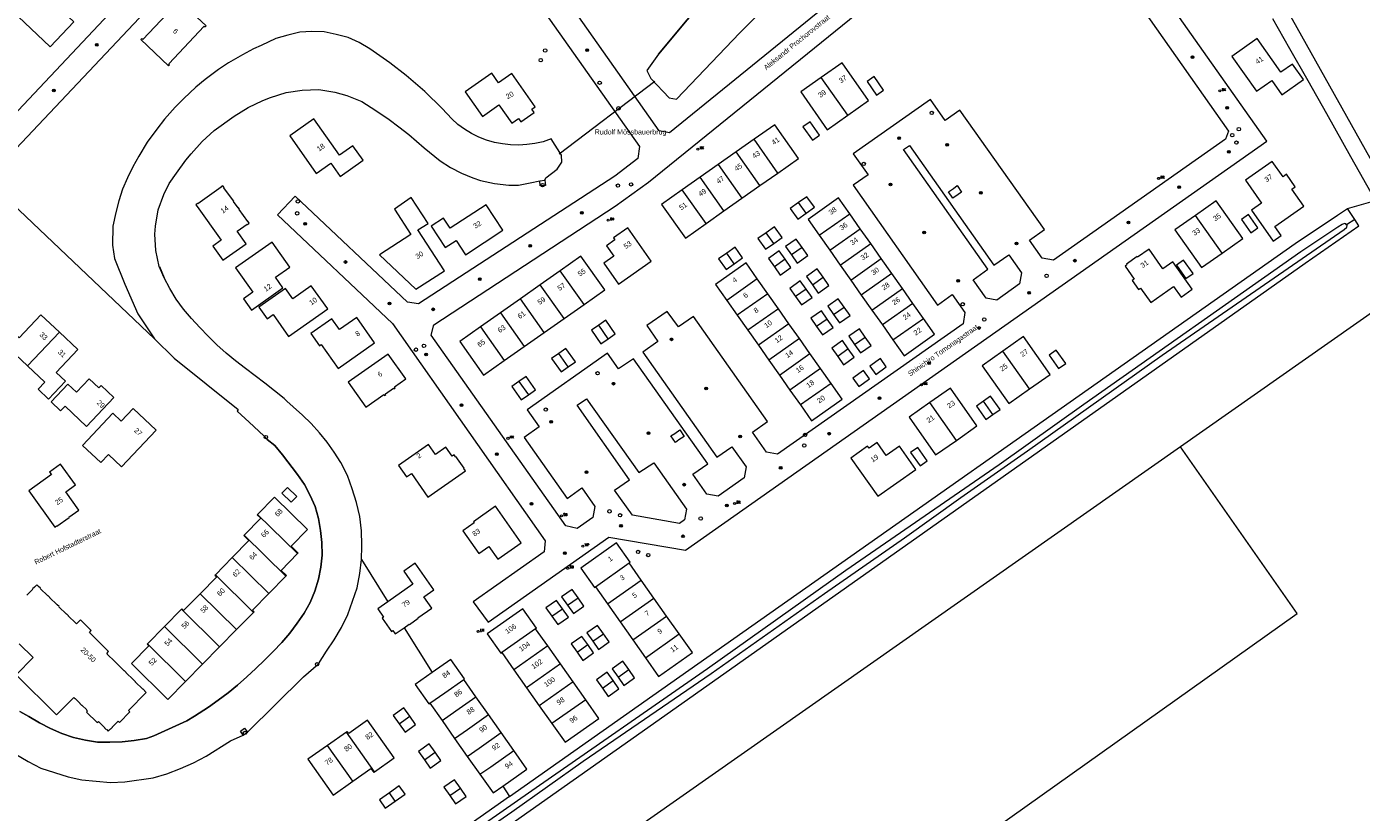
# Model space of a CAD drawing. Header units: metres. Extents: x 138165 to 154469, y 480134 to 494189.
# Tile 446 of 656: x 148399 to 148727, y 485630 to 485824. Entities that reach past the tile are written whole.
import ezdxf

# ---------------------------------------------------------------- set-up
doc = ezdxf.new("R2010")
doc.units = ezdxf.units.M
doc.header["$LTSCALE"] = 0.001
doc.header["$MEASUREMENT"] = 0
for name, color, linetype, lineweight in [('Level 5', 7, 'Continuous', 0), ('TOP-L-duiker', 7, 'Continuous', 0), ('TOP-L-topo objecten punt', 7, 'Continuous', 0), ('TOP-L-topo objecten vlak', 7, 'Continuous', 0), ('TOP-L-water beschoeiing', 7, 'Continuous', 0), ('TOP-T-topo huisnummering naamgeving', 7, 'Continuous', 0)]:
    doc.layers.add(name, color=color, linetype=linetype, lineweight=lineweight)
doc.styles.add('Style-Arial', font='arial.ttf')
doc.styles.add('Style-INTL_ISO', font='INTL_ISO.shx')
doc.styles.add('Style-STANDARD', font='STANDARD.shx')

# ---------------------------------------------------------------- blocks, each defined once
blk = doc.blocks.new('*U13')
at = {"layer": 'Level 5', "color": 7, "linetype": 'Continuous', "lineweight": 0}
blk.add_circle((0, 0), 0.0415, dxfattribs=at)
blk = doc.blocks.new('150')
at = {"layer": 'Level 5', "color": 7, "linetype": 'Continuous', "lineweight": 0}
blk.add_blockref('*U13', (0, 0), dxfattribs=at)
blk = doc.blocks.new('39')
at = {"layer": 'TOP-L-topo objecten punt', "color": 7, "linetype": 'Continuous', "lineweight": 0}
for p, q in [((0.0175, 0.0175), (-0.0175, 0.0175)), ((-0.0175, 0.0175), (-0.0175, -0.0175)), ((0.0175, 0.0175), (0.0175, -0.0175)), ((0.0175, -0.0175), (-0.0175, -0.0175))]:
    blk.add_line(p, q, dxfattribs=at)
blk.add_circle((0, 0), 0.0332, dxfattribs=at)
blk = doc.blocks.new('72')
at = {"layer": 'TOP-L-topo objecten punt', "color": 7, "linetype": 'Continuous', "lineweight": 0}
blk.add_circle((0, 0), 0.025, dxfattribs=at)
at = {"layer": 'TOP-L-topo objecten punt', "color": 7, "linetype": 'Continuous', "lineweight": 0, "style": 'Style-STANDARD'}
blk.add_text('BK', height=0.06, dxfattribs=at).set_placement((0.0483, 0))
blk = doc.blocks.new('73')
at = {"layer": 'TOP-L-topo objecten punt', "color": 7, "linetype": 'Continuous', "lineweight": 0}
blk.add_circle((0, 0), 0.025, dxfattribs=at)
at = {"layer": 'TOP-L-topo objecten punt', "color": 7, "linetype": 'Continuous', "lineweight": 0, "style": 'Style-STANDARD'}
blk.add_text('WP', height=0.06, dxfattribs=at).set_placement((0.0483, 0))
blk = doc.blocks.new('16')
at = {"layer": 'TOP-L-topo objecten punt', "color": 7, "linetype": 'Continuous', "lineweight": 0}
blk.add_circle((0, 0), 0.025, dxfattribs=at)
at = {"layer": 'TOP-L-topo objecten punt', "color": 7, "linetype": 'Continuous', "lineweight": 0, "style": 'Style-STANDARD'}
blk.add_text('LM', height=0.06, dxfattribs=at).set_placement((0.0483, 0))
blk = doc.blocks.new('119')
at = {"layer": 'TOP-L-topo objecten punt', "color": 7, "linetype": 'Continuous', "lineweight": 0}
blk.add_circle((0, 0), 0.025, dxfattribs=at)
at = {"layer": 'TOP-L-topo objecten punt', "color": 7, "linetype": 'Continuous', "lineweight": 0, "style": 'Style-STANDARD'}
blk.add_text('KK', height=0.06, dxfattribs=at).set_placement((0.0483, 0))
blk = doc.blocks.new('175')
at = {"layer": 'TOP-L-topo objecten punt', "color": 7, "linetype": 'Continuous', "lineweight": 0}
blk.add_circle((0, 0), 0.025, dxfattribs=at)
at = {"layer": 'TOP-L-topo objecten punt', "color": 7, "linetype": 'Continuous', "lineweight": 0, "style": 'Style-STANDARD'}
blk.add_text('SB', height=0.06, dxfattribs=at).set_placement((0.0483, 0))

msp = doc.modelspace()

# ---------------------------------------------------------------- linework, layer by layer
at = {"layer": 'TOP-L-duiker', "flags": 128}
msp.add_lwpolyline([(148529.72, 485792.29), (148553.27, 485810.19)], dxfattribs=at)
at = {"layer": 'TOP-L-topo objecten vlak', "flags": 128}
for points in [[(148578.9, 486059.68), (148733.77, 485783.06)], [(148393.4, 485790.62), (148474.75, 485876.9)], [(148527.9, 485835.52), (148528.38, 485838.3), (148584.27, 485877.7), (148586.88, 485877.14), (148607, 485841.15), (148606.38, 485837.72), (148556.88, 485797.47), (148554.34, 485797.92), (148527.9, 485835.52)], [(148450.62, 485860.35), (148388.71, 485794.58)], [(148522.75, 485831.96), (148549.52, 485794.08), (148549.11, 485791.17), (148543.46, 485786.82), (148495.15, 485755.37), (148492.42, 485755.75), (148464.77, 485781.83), (148460.44, 485777.23), (148488.71, 485750.51), (148526.32, 485697.07), (148526.08, 485694.39), (148508.61, 485682.08), (148512.24, 485677.06), (148541.95, 485697.97), (148560.81, 485694.78), (148703.8, 485795.38), (148659.49, 485858.29)], [(148654.27, 485854.96), (148694.38, 485797.83), (148693.65, 485795.91), (148651.32, 485766.08), (148648.54, 485766.63), (148645.41, 485771.03), (148649.09, 485773.65), (148628.33, 485803.06), (148624.73, 485800.47), (148621.06, 485805.64), (148602.09, 485792.31), (148605.72, 485787.15), (148602.06, 485784.54), (148622.79, 485755.08), (148626.4, 485757.66), (148629.57, 485753.23), (148629.11, 485750.47), (148583.48, 485718.38), (148580.74, 485718.89), (148577.27, 485723.81), (148580.96, 485726.41), (148562.75, 485752.24)], [(148551.32, 485812.81), (148552.25, 485810.84), (148556.78, 485806.08), (148558.64, 485805.73), (148574.2, 485822.03), (148582.19, 485829.98), (148594.86, 485839.55), (148596.6, 485841.4), (148594.52, 485847.03), (148593.81, 485848.39), (148590.99, 485851.56), (148585.33, 485847.72), (148575.91, 485840.23), (148573.44, 485838), (148570.49, 485835.28), (148569.05, 485833.82), (148566.25, 485830.94), (148563.52, 485827.97), (148561.21, 485825.28), (148554.15, 485816.79), (148551.32, 485812.81)], [(148402.39, 485837.02), (148399.71, 485834.18), (148400.58, 485833.36), (148395.1, 485827.54), (148404.55, 485818.62), (148410.32, 485824.73), (148407.62, 485827.27), (148410.03, 485829.82), (148402.39, 485837.02)], [(148427.1, 485820.66), (148426.84, 485820.39), (148433.67, 485813.94), (148433.92, 485814.21), (148433.69, 485814.43), (148442.45, 485823.71), (148442.68, 485823.49), (148442.93, 485823.76), (148436.1, 485830.2), (148435.85, 485829.93), (148436.08, 485829.71), (148427.33, 485820.44), (148427.1, 485820.66)], [(148562.75, 485752.24), (148559.08, 485749.68), (148556.34, 485753.52), (148551.29, 485750), (148554.02, 485746.11), (148550.32, 485743.49), (148568.56, 485717.63), (148572.24, 485720.22), (148575.72, 485715.27), (148575.26, 485712.53), (148568.86, 485708.02), (148566.06, 485708.5), (148562.61, 485713.45), (148566.27, 485716.03), (148548.06, 485741.86), (148544.36, 485739.34), (148541.64, 485743.2), (148521.86, 485729.27), (148524.79, 485725.11), (148521.15, 485722.47), (148531.71, 485707.51), (148535.35, 485710.12), (148538.55, 485705.52), (148538.06, 485702.83), (148534.15, 485700.07), (148531.38, 485700.72), (148498.28, 485747.64), (148498.91, 485750.23), (148543.54, 485779.38), (148551.72, 485785.29), (148610.18, 485832.72)], [(148345.2, 485827.58), (148430.23, 485746.73)], [(148730.56, 485780.82), (148724.51, 485791.52), (148718.54, 485802.08), (148713.95, 485810.21), (148709.48, 485818.14), (148705.33, 485825.49)], [(148526.2, 485785.76), (148526.47, 485786.38), (148529.23, 485788.51), (148530.39, 485790.2), (148530.31, 485791.97), (148527.8, 485796.01), (148525.79, 485795.24), (148523.79, 485794.86), (148521.78, 485794.57), (148519.8, 485794.42), (148517.79, 485794.46), (148515.78, 485794.7), (148513.82, 485795.08), (148511.88, 485795.63), (148509.98, 485796.4), (148508.16, 485797.29), (148506.45, 485798.34), (148504.84, 485799.51), (148503.33, 485800.89), (148500.94, 485803.43), (148496.66, 485807.65), (148492.1, 485811.57), (148488.11, 485814.67), (148485.64, 485816.41), (148483.2, 485818.13), (148480.58, 485819.66), (148477.82, 485820.88), (148474.9, 485821.68), (148471.91, 485822.3), (148468.91, 485822.35), (148465.92, 485822.2), (148462.96, 485821.47), (148460.06, 485820.62), (148456.41, 485818.93), (148454.57, 485818.13), (148451.88, 485816.64), (148448.4, 485814.67), (148445.9, 485813.06), (148442.69, 485810.6), (148440.34, 485808.7), (148437.39, 485805.93), (148435.3, 485803.77), (148432.62, 485800.78), (148430.77, 485798.36), (148428.36, 485795.19), (148426.35, 485791.7), (148424.85, 485789.1), (148423.52, 485786.39), (148422.33, 485783.61), (148421.45, 485780.73), (148420.67, 485777.81), (148419.92, 485774.47), (148419.89, 485769.83), (148420.39, 485766.53), (148422.87, 485760.2), (148426.13, 485752.89), (148430.23, 485746.73)], [(148695.24, 485816.25), (148701.28, 485807.66), (148705.04, 485810.31), (148707.52, 485806.8), (148712.83, 485810.54), (148710.13, 485814.38), (148707.27, 485812.37), (148701.45, 485820.62), (148695.24, 485816.25)], [(148600.77, 485801.8), (148605.85, 485805.38), (148599.32, 485814.66), (148594.23, 485811.08)], [(148513.14, 485812.12), (148506.6, 485807.51), (148510.84, 485801.48), (148514.93, 485804.36), (148518.11, 485799.84), (148519.75, 485800.99), (148520.32, 485800.18), (148523.59, 485802.48), (148523.02, 485803.3), (148523.83, 485803.87), (148518.08, 485812.05), (148514.8, 485809.74), (148513.14, 485812.12)], [(148594.23, 485811.08), (148589.15, 485807.5), (148595.68, 485798.22), (148600.77, 485801.8)], [(148600.77, 485801.8), (148594.23, 485811.08)], [(148609.56, 485807.97), (148607.24, 485811.27), (148605.48, 485810.04), (148607.81, 485806.73), (148609.56, 485807.97)], [(148481.12, 485692.46), (148481.2, 485695.71), (148481.23, 485696.03), (148481.09, 485699.52), (148480.67, 485703.03), (148479.92, 485706.5), (148478.81, 485709.82), (148477.64, 485713.14), (148476.02, 485716.3), (148474.42, 485718.86), (148472.69, 485721.33), (148470.78, 485723.67), (148468.75, 485725.92), (148466.57, 485728.01), (148464.32, 485730.03), (148462.76, 485731.4), (148462.06, 485732.06), (148459.74, 485733.98), (148457.35, 485735.82), (148454.93, 485737.65), (148452.55, 485739.48), (148450.13, 485741.34), (148447.79, 485743.2), (148445.54, 485745.26), (148443.4, 485747.38), (148441.34, 485749.56), (148439.29, 485751.78), (148437.32, 485754.07), (148435.53, 485756.48), (148433.93, 485759.14), (148432.54, 485761.78), (148431.38, 485764.57), (148430.51, 485768.47), (148430.26, 485772.5), (148430.48, 485774.52), (148431.11, 485778.47), (148432.46, 485782.29), (148433.82, 485785.01), (148435.57, 485787.51), (148437.9, 485790.75), (148439.18, 485792.3), (148441.89, 485795.3), (148444.85, 485798.03), (148449.77, 485801.56), (148453.2, 485803.65), (148456.84, 485805.38), (148458.75, 485806.15), (148462.55, 485807.37), (148466.55, 485807.97), (148470.6, 485808.07), (148474.58, 485807.46), (148477.48, 485806.67), (148481.2, 485805.13), (148484.63, 485802.97), (148487.92, 485800.7), (148490.26, 485798.92), (148492.73, 485797.03), (148496.57, 485793.77), (148500.45, 485790.52), (148503.01, 485788.92), (148505.7, 485787.51), (148508.52, 485786.36), (148510.4, 485785.7), (148513.86, 485784.98), (148517.33, 485784.54), (148519.72, 485784.55), (148522.58, 485785.12), (148524.95, 485785.61)], [(148463.46, 485796.72), (148469.99, 485787.44), (148473.59, 485789.98), (148475.89, 485786.71), (148481.53, 485790.68), (148479.02, 485794.26), (148475.74, 485791.95), (148469.42, 485800.92), (148463.46, 485796.72)], [(148583.52, 485787.56), (148588.61, 485791.14), (148582.77, 485799.44), (148577.68, 485795.86)], [(148593.79, 485796.86), (148591.47, 485800.16), (148589.71, 485798.93), (148592.04, 485795.63), (148593.79, 485796.86)], [(148577.68, 485795.86), (148573.26, 485792.75)], [(148583.52, 485787.56), (148577.68, 485795.86)], [(148615.89, 485794.36), (148636.7, 485764.9), (148640.34, 485767.45), (148643.51, 485762.97), (148642.98, 485760.27), (148637.4, 485756.31), (148634.78, 485756.75), (148631.55, 485761.29), (148635.2, 485763.86), (148614.45, 485793.34), (148615.89, 485794.36)], [(148573.26, 485792.75), (148568.85, 485789.64)], [(148579.11, 485784.45), (148573.26, 485792.75)], [(148568.85, 485789.64), (148564.43, 485786.53)], [(148568.85, 485789.64), (148574.69, 485781.34)], [(148579.11, 485784.45), (148583.52, 485787.56)], [(148698.54, 485785.77), (148702.51, 485780.13), (148700.06, 485778.4), (148705.41, 485770.79), (148707.38, 485772.18), (148705.82, 485774.38), (148712.93, 485779.39), (148709.98, 485783.59), (148710.82, 485784.18), (148708.66, 485787.26), (148707.82, 485786.66), (148705.16, 485790.43), (148698.54, 485785.77)], [(148453.49, 485775.25), (148453.18, 485775.69), (148453.12, 485775.65), (148451.05, 485778.59), (148451.11, 485778.63), (148450.8, 485779.07), (148450.74, 485779.03), (148449.66, 485780.57), (148449.72, 485780.61), (148449.4, 485781.05), (148449.35, 485781.01), (148447.27, 485783.95), (148447.33, 485783.99), (148447.02, 485784.44), (148446.58, 485784.12), (148446.62, 485784.07), (148440.85, 485780), (148440.81, 485780.06), (148440.37, 485779.75), (148440.68, 485779.31), (148440.73, 485779.35), (148446.58, 485771.04), (148444.54, 485769.6), (148447, 485766.11), (148452.72, 485770.14), (148450.53, 485773.25), (148453.01, 485774.99), (148453.05, 485774.93), (148453.49, 485775.25)], [(148526.2, 485785.76), (148526.35, 485784.51), (148525.08, 485784.38), (148524.95, 485785.61)], [(148524.95, 485785.61), (148526.2, 485785.76)], [(148564.43, 485786.53), (148560.02, 485783.42)], [(148570.28, 485778.23), (148564.43, 485786.53)], [(148574.69, 485781.34), (148579.11, 485784.45)], [(148626.61, 485781.33), (148625.48, 485782.94), (148626.78, 485783.78), (148627.64, 485784.45), (148628.75, 485782.82), (148627.85, 485782.27), (148626.61, 485781.33)], [(148489.27, 485778.64), (148493.29, 485772.45), (148485.53, 485767.4), (148494.5, 485758.94), (148501.5, 485763.5), (148494.97, 485773.54), (148497.49, 485775.17), (148493.36, 485781.52), (148489.27, 485778.64)], [(148560.02, 485783.42), (148554.93, 485779.84), (148560.78, 485771.54), (148565.86, 485775.12)], [(148565.86, 485775.12), (148560.02, 485783.42)], [(148570.28, 485778.23), (148574.69, 485781.34)], [(148590.48, 485777.68), (148592.52, 485779.12), (148590.68, 485781.73), (148588.64, 485780.29)], [(148601.22, 485777.53), (148598.48, 485781.43), (148590.96, 485776.14), (148593.71, 485772.24)], [(148501.29, 485776.48), (148498.27, 485774.52), (148501.71, 485769.23), (148504.39, 485770.98), (148506.68, 485767.46), (148515.9, 485773.46), (148511.81, 485779.74), (148502.92, 485773.96), (148501.29, 485776.48)], [(148517.5, 485634.11), (148552.8, 485658.98), (148710.75, 485770.24), (148721.23, 485777.22), (148723.67, 485778.85)], [(148565.86, 485775.12), (148570.28, 485778.23)], [(148588.64, 485780.29), (148586.6, 485778.85), (148588.44, 485776.24), (148590.48, 485777.68)], [(148590.48, 485777.68), (148588.64, 485780.29)], [(148692.81, 485767.85), (148697.89, 485771.43), (148691.36, 485780.71), (148686.27, 485777.13)], [(148723.67, 485778.85), (148730.56, 485780.82)], [(148725.44, 485776.16), (148723.67, 485778.85)], [(148279.53, 485459.79), (148280.53, 485460.26), (148297.64, 485471.98), (148554.3, 485653.13), (148713.28, 485765.34), (148726.48, 485774.57), (148725.44, 485776.16)], [(148723.42, 485774.84), (148723.27, 485775.04), (148722.91, 485775.12), (148722.33, 485774.93), (148721.31, 485774.23), (148712.15, 485768.16), (148658.81, 485730.58), (148637.99, 485715.77), (148600.28, 485689.75), (148566.21, 485665.59), (148523.05, 485635.56), (148485.32, 485609.19), (148439.87, 485576.92), (148382.98, 485536.68)], [(148383.15, 485534.53), (148399.18, 485546.34), (148414.07, 485557.15), (148421.6, 485562.42), (148461.35, 485590.52), (148482.08, 485605.4), (148497.31, 485615.7), (148508.24, 485623.57), (148518.08, 485630.41), (148535.63, 485642.83), (148567.11, 485664.39), (148595.01, 485684.12), (148614.67, 485697.83), (148628.54, 485707.71), (148644.98, 485719.21), (148678.11, 485742.74), (148722.82, 485773.69), (148723.51, 485774.27), (148723.57, 485774.63), (148723.42, 485774.84)], [(148582.52, 485770.23), (148584.56, 485771.67), (148582.72, 485774.29), (148580.67, 485772.85)], [(148593.71, 485772.24), (148601.22, 485777.53)], [(148603.81, 485773.86), (148601.22, 485777.53)], [(148686.27, 485777.13), (148681.18, 485773.55), (148687.72, 485764.27), (148692.81, 485767.85)], [(148692.81, 485767.85), (148686.27, 485777.13)], [(148699.31, 485777.35), (148697.56, 485776.11), (148699.89, 485772.81), (148701.64, 485774.05), (148699.31, 485777.35)], [(148725.44, 485776.16), (148723.42, 485774.84)], [(148540.71, 485765.41), (148544.37, 485760.22), (148552.38, 485765.87), (148546.63, 485774.04), (148543.11, 485771.57), (148543.46, 485771.08), (148541.41, 485769.64), (148543.17, 485767.14), (148540.71, 485765.41)], [(148580.67, 485772.85), (148578.63, 485771.41), (148580.47, 485768.79), (148582.52, 485770.23)], [(148582.52, 485770.23), (148580.67, 485772.85)], [(148589.49, 485769.27), (148588.05, 485771.32), (148585.43, 485769.47), (148586.87, 485767.43)], [(148593.71, 485772.24), (148596.3, 485768.57)], [(148596.3, 485768.57), (148603.81, 485773.86)], [(148606.4, 485770.18), (148603.81, 485773.86)], [(148459.13, 485770.56), (148450.14, 485764.22), (148454.37, 485758.21), (148452.08, 485756.6), (148454.04, 485753.82), (148461.79, 485759.28), (148459.92, 485761.94), (148463.45, 485764.42), (148459.13, 485770.56)], [(148570.98, 485767.86), (148568.93, 485766.42), (148570.78, 485763.8), (148572.82, 485765.24)], [(148572.82, 485765.24), (148574.86, 485766.68), (148573.02, 485769.3), (148570.98, 485767.86)], [(148572.82, 485765.24), (148570.98, 485767.86)], [(148585.32, 485766.34), (148583.88, 485768.38), (148581.26, 485766.54), (148582.7, 485764.49)], [(148589.49, 485769.27), (148586.87, 485767.43)], [(148586.87, 485767.43), (148588.31, 485765.39), (148590.93, 485767.23), (148589.49, 485769.27)], [(148596.3, 485768.57), (148598.89, 485764.89)], [(148598.89, 485764.89), (148606.4, 485770.18)], [(148608.99, 485766.5), (148606.4, 485770.18)], [(148668.94, 485764.66), (148671.21, 485761.43), (148670.72, 485761.09), (148672.28, 485758.88), (148672.77, 485759.22), (148675.27, 485755.67), (148680.87, 485759.61), (148682.71, 485756.99), (148685.49, 485758.95), (148680.72, 485765.74), (148678.26, 485764.01), (148674.87, 485768.83), (148672.01, 485766.82), (148671.89, 485767), (148669.26, 485765.15), (148669.38, 485764.97), (148668.94, 485764.66)], [(148535.85, 485755.21), (148540.94, 485758.79), (148535.09, 485767.09), (148530.01, 485763.51)], [(148578.48, 485761.52), (148575.74, 485765.42), (148568.23, 485760.13), (148570.97, 485756.23)], [(148585.32, 485766.34), (148582.7, 485764.49)], [(148582.7, 485764.49), (148584.14, 485762.45), (148586.76, 485764.29), (148585.32, 485766.34)], [(148598.89, 485764.89), (148601.48, 485761.21)], [(148601.48, 485761.21), (148608.99, 485766.5)], [(148611.59, 485762.82), (148608.99, 485766.5)], [(148683.36, 485766.11), (148681.6, 485764.88), (148683.93, 485761.58), (148685.68, 485762.81), (148683.36, 485766.11)], [(148530.01, 485763.51), (148525.1, 485760.06)], [(148535.85, 485755.21), (148530.01, 485763.51)], [(148578.48, 485761.52), (148570.97, 485756.23)], [(148581.08, 485757.84), (148578.48, 485761.52)], [(148594.67, 485761.91), (148593.23, 485763.96), (148590.62, 485762.12), (148592.05, 485760.07)], [(148592.05, 485760.07), (148593.49, 485758.03), (148596.11, 485759.87), (148594.67, 485761.91)], [(148592.05, 485760.07), (148594.67, 485761.91)], [(148601.48, 485761.21), (148604.07, 485757.53)], [(148611.59, 485762.82), (148604.07, 485757.53)], [(148614.18, 485759.14), (148611.59, 485762.82)], [(148455.87, 485754.54), (148457.88, 485751.67), (148459.36, 485752.71), (148463.15, 485747.32), (148472.8, 485754.11), (148468.77, 485759.83), (148464.19, 485756.61), (148462.41, 485759.14), (148455.87, 485754.54)], [(148525.1, 485760.06), (148520.2, 485756.6)], [(148530.95, 485751.76), (148525.1, 485760.06)], [(148590.5, 485758.98), (148589.06, 485761.02), (148586.45, 485759.18), (148587.89, 485757.14)], [(148590.5, 485758.98), (148587.89, 485757.14)], [(148587.89, 485757.14), (148589.33, 485755.09), (148591.94, 485756.93), (148590.5, 485758.98)], [(148606.66, 485753.85), (148614.18, 485759.14)], [(148616.77, 485755.46), (148614.18, 485759.14)], [(148520.2, 485756.6), (148515.29, 485753.15)], [(148526.04, 485748.3), (148520.2, 485756.6)], [(148530.95, 485751.76), (148535.85, 485755.21)], [(148570.97, 485756.23), (148573.56, 485752.55)], [(148581.08, 485757.84), (148573.56, 485752.55)], [(148583.67, 485754.16), (148581.08, 485757.84)], [(148599.85, 485754.56), (148598.41, 485756.6), (148595.8, 485754.76), (148597.24, 485752.71)], [(148604.07, 485757.53), (148606.66, 485753.85)], [(148616.77, 485755.46), (148609.25, 485750.17)], [(148619.36, 485751.78), (148616.77, 485755.46)], [(148406.8, 485748.4), (148402.26, 485752.68), (148396.92, 485747.03), (148394.65, 485749.17), (148390.53, 485744.8), (148393.08, 485742.39), (148394.73, 485744.13), (148398.98, 485740.12)], [(148468.66, 485748.1), (148470.79, 485745.07), (148471.2, 485745.36), (148475.34, 485739.47), (148484.34, 485745.81), (148479.96, 485752.02), (148475.71, 485749.03), (148473.81, 485751.72), (148468.66, 485748.1)], [(148515.29, 485753.15), (148510.39, 485749.69)], [(148515.29, 485753.15), (148521.13, 485744.85)], [(148526.04, 485748.3), (148530.95, 485751.76)], [(148541.78, 485746.79), (148543.54, 485748.03), (148541.21, 485751.33), (148539.46, 485750.09)], [(148573.56, 485752.55), (148576.15, 485748.87)], [(148583.67, 485754.16), (148576.15, 485748.87)], [(148578.16, 485584.59), (148579.57, 485584.89), (148581, 485585.12), (148582.43, 485585.28), (148583.86, 485585.38), (148585.3, 485585.41), (148586.74, 485585.38), (148588.18, 485585.28), (148589.39, 485585.14), (148630.59, 485575.87), (148644.99, 485572.58), (148646.26, 485572.36), (148647.53, 485572.22), (148648.81, 485572.14), (148650.1, 485572.12), (148651.38, 485572.18), (148652.66, 485572.3), (148653.93, 485572.49), (148785.1, 485664.41), (148731.49, 485754.49), (148682.55, 485720.2)], [(148586.26, 485750.48), (148583.67, 485754.16)], [(148595.68, 485751.62), (148594.24, 485753.66), (148591.63, 485751.82), (148593.07, 485749.78)], [(148595.68, 485751.62), (148593.07, 485749.78)], [(148593.07, 485749.78), (148594.51, 485747.73), (148597.12, 485749.58), (148595.68, 485751.62)], [(148597.24, 485752.71), (148598.68, 485750.67), (148601.29, 485752.51), (148599.85, 485754.56)], [(148597.24, 485752.71), (148599.85, 485754.56)], [(148606.66, 485753.85), (148609.25, 485750.17)], [(148611.85, 485746.49), (148614.58, 485742.6), (148622.1, 485747.89), (148619.36, 485751.78)], [(148611.85, 485746.49), (148619.36, 485751.78)], [(148398.98, 485740.12), (148403.24, 485736.1), (148401.59, 485734.36), (148404.15, 485731.94), (148408.27, 485736.32), (148406, 485738.46), (148411.34, 485744.12), (148406.8, 485748.4)], [(148398.98, 485740.12), (148406.8, 485748.4)], [(148510.39, 485749.69), (148505.3, 485746.11), (148511.14, 485737.81), (148516.23, 485741.39)], [(148510.39, 485749.69), (148516.23, 485741.39)], [(148521.13, 485744.85), (148526.04, 485748.3)], [(148539.46, 485750.09), (148537.7, 485748.86), (148540.03, 485745.56), (148541.78, 485746.79)], [(148541.78, 485746.79), (148539.46, 485750.09)], [(148576.15, 485748.87), (148578.74, 485745.19)], [(148586.26, 485750.48), (148578.74, 485745.19)], [(148588.85, 485746.81), (148586.26, 485750.48)], [(148605.04, 485747.2), (148603.6, 485749.24), (148600.98, 485747.4), (148602.42, 485745.35)], [(148609.25, 485750.17), (148611.85, 485746.49)], [(148430.23, 485746.73), (148435.02, 485742.04), (148450.74, 485729.41), (148450.55, 485729), (148453.48, 485726.27), (148457.08, 485722.87), (148457.9, 485721.99), (148459.79, 485720.54), (148461.71, 485718.19), (148465.4, 485713.37), (148467.08, 485710.91), (148468.51, 485708.21), (148469.71, 485705.47), (148470.52, 485702.55), (148471.02, 485699.61), (148471.36, 485696.61), (148471.47, 485693.57), (148471.15, 485690.55), (148470.52, 485687.59), (148469.65, 485684.69), (148468.45, 485681.92), (148466.99, 485679.26), (148465.26, 485676.8), (148463.45, 485674.35), (148461.48, 485672.07), (148459.42, 485669.84), (148457.29, 485667.72), (148455.11, 485665.63), (148452.9, 485663.57), (148450.65, 485661.58), (148448.29, 485659.64), (148445.89, 485657.84), (148443.47, 485656.1), (148440.07, 485653.91), (148438.15, 485652.78), (148430.06, 485649.06), (148428.2, 485648.46), (148425.21, 485647.91), (148422.23, 485647.64), (148419.21, 485647.5), (148418.35, 485647.5), (148417.33, 485647.55), (148416.18, 485647.55), (148413.23, 485648.03), (148410.27, 485648.68), (148407.38, 485649.69), (148404.64, 485650.9), (148401.94, 485652.28), (148399.31, 485653.82), (148397.1, 485655.1)], [(148516.23, 485741.39), (148521.13, 485744.85)], [(148578.74, 485745.19), (148581.33, 485741.52)], [(148588.85, 485746.81), (148581.33, 485741.52)], [(148591.44, 485743.13), (148588.85, 485746.81)], [(148600.86, 485744.26), (148599.43, 485746.31), (148596.81, 485744.46), (148598.25, 485742.42)], [(148602.42, 485745.35), (148603.86, 485743.31), (148606.48, 485745.15), (148605.04, 485747.2)], [(148602.42, 485745.35), (148605.04, 485747.2)], [(148645.43, 485734.44), (148650.51, 485738.02), (148643.96, 485747.31), (148638.88, 485743.73)], [(148487.67, 485743.02), (148477.86, 485736.11), (148482.18, 485729.98), (148486.59, 485733.09), (148486.77, 485732.84), (148487.09, 485733.07), (148487, 485733.21), (148488.96, 485734.59), (148489.06, 485734.45), (148489.38, 485734.68), (148489.21, 485734.93), (148491.99, 485736.89), (148487.67, 485743.02)], [(148529.64, 485743.18), (148527.89, 485741.95), (148530.22, 485738.65), (148531.97, 485739.88)], [(148531.97, 485739.88), (148533.72, 485741.12), (148531.4, 485744.42), (148529.64, 485743.18)], [(148531.97, 485739.88), (148529.64, 485743.18)], [(148581.33, 485741.52), (148583.92, 485737.84)], [(148583.92, 485737.84), (148591.44, 485743.13)], [(148594.03, 485739.45), (148591.44, 485743.13)], [(148600.86, 485744.26), (148598.25, 485742.42)], [(148598.25, 485742.42), (148599.69, 485740.37), (148602.3, 485742.22), (148600.86, 485744.26)], [(148606.17, 485740.03), (148607.61, 485737.99), (148610.22, 485739.83), (148608.78, 485741.88), (148606.17, 485740.03)], [(148638.88, 485743.73), (148633.79, 485740.15), (148640.34, 485730.85), (148645.43, 485734.44)], [(148645.43, 485734.44), (148638.88, 485743.73)], [(148652.01, 485744.01), (148650.26, 485742.78), (148652.58, 485739.48), (148654.34, 485740.71), (148652.01, 485744.01)], [(148594.03, 485739.45), (148586.52, 485734.16)], [(148596.62, 485735.77), (148594.03, 485739.45)], [(148602, 485737.1), (148603.44, 485735.05), (148606.05, 485736.9), (148604.61, 485738.94), (148602, 485737.1)], [(148404.74, 485731.24), (148407.1, 485729.02), (148408.19, 485730.17), (148413.47, 485725.19), (148420.2, 485732.32), (148417.05, 485735.29), (148416.47, 485734.67), (148414.09, 485736.92), (148410.97, 485733.61), (148408.86, 485735.6), (148404.74, 485731.24)], [(148519.83, 485736.27), (148518.08, 485735.04), (148520.41, 485731.74), (148522.16, 485732.97)], [(148522.16, 485732.97), (148523.91, 485734.21), (148521.59, 485737.51), (148519.83, 485736.27)], [(148519.83, 485736.27), (148522.16, 485732.97)], [(148583.92, 485737.84), (148586.52, 485734.16)], [(148596.62, 485735.77), (148589.11, 485730.48)], [(148589.11, 485730.48), (148591.85, 485726.59), (148599.36, 485731.88), (148596.62, 485735.77)], [(148536.44, 485732.01), (148549.35, 485713.9), (148553, 485716.28), (148561.04, 485704.88), (148560.6, 485702.25), (148559.32, 485701.35), (148547.75, 485703.34), (148543.34, 485709.52), (148547.05, 485712.09), (148534.14, 485730.43), (148536.44, 485732.01)], [(148586.52, 485734.16), (148589.11, 485730.48)], [(148627.44, 485721.77), (148632.52, 485725.35), (148625.98, 485734.65), (148620.89, 485731.07)], [(148636.43, 485728.1), (148638.19, 485729.34), (148635.86, 485732.64), (148634.11, 485731.41)], [(148424.97, 485729.63), (148422, 485726.48), (148419.93, 485728.44), (148412.49, 485720.55), (148416.99, 485716.3), (148418.85, 485718.27), (148422.07, 485715.24), (148430.62, 485724.3), (148424.97, 485729.63)], [(148620.89, 485731.07), (148615.81, 485727.48), (148622.35, 485718.19), (148627.44, 485721.77)], [(148627.44, 485721.77), (148620.89, 485731.07)], [(148634.11, 485731.41), (148632.36, 485730.17), (148634.68, 485726.87), (148636.43, 485728.1)], [(148636.43, 485728.1), (148634.11, 485731.41)], [(148559.42, 485724.36), (148560.52, 485722.73), (148559.2, 485721.92), (148558.35, 485721.28), (148557.24, 485722.89), (148558.17, 485723.45), (148559.42, 485724.36)], [(148682.55, 485720.2), (148437.08, 485548.07), (148466.05, 485506.42), (148578.16, 485584.59)], [(148492.19, 485712.81), (148493.38, 485713.64), (148497.46, 485707.84), (148506.66, 485714.32), (148506.29, 485714.85), (148506.38, 485714.91), (148504.36, 485717.77), (148504.27, 485717.71), (148503.9, 485718.24), (148503.41, 485717.89), (148501.85, 485720.1), (148499.32, 485718.32), (148497.59, 485720.77), (148490.23, 485715.59), (148492.19, 485712.81)], [(148578.16, 485584.59), (148585.24, 485589.53), (148711.26, 485679.16), (148682.55, 485720.2)], [(148601.49, 485717.42), (148608.11, 485708.02), (148617.51, 485714.64), (148613.48, 485720.37), (148610.21, 485718.06), (148607.97, 485721.25), (148605.96, 485719.84), (148605.62, 485720.33), (148601.49, 485717.42)], [(148617.95, 485720.03), (148616.2, 485718.8), (148618.53, 485715.49), (148620.28, 485716.73), (148617.95, 485720.03)], [(148399.25, 485709.36), (148405.64, 485700.41), (148406.08, 485700.72), (148406.15, 485700.63), (148409.22, 485702.83), (148409.16, 485702.91), (148411.56, 485704.63), (148408.37, 485709.1), (148410.77, 485710.81), (148407.11, 485715.94), (148404.39, 485713.99), (148404.85, 485713.35), (148399.25, 485709.36)], [(148461.51, 485708.75), (148463.81, 485706.53), (148465.17, 485707.94), (148462.88, 485710.16), (148461.51, 485708.75)], [(148465.38, 485693.9), (148465.51, 485694.04), (148463.83, 485695.73), (148467.85, 485699.81), (148459.73, 485707.8), (148455.56, 485703.56)], [(148506.06, 485699.54), (148510, 485693.94), (148512.45, 485695.67), (148514.65, 485692.55), (148520.38, 485696.58), (148514.04, 485705.57), (148508.65, 485701.77), (148508.84, 485701.5), (148506.06, 485699.54)], [(148455.56, 485703.56), (148455.47, 485703.46), (148456.32, 485702.62), (148452.24, 485698.47)], [(148455.56, 485703.56), (148465.38, 485693.9)], [(148452.24, 485698.47), (148452.15, 485698.38), (148453.43, 485697.12), (148449.34, 485692.96)], [(148452.24, 485698.47), (148462.5, 485688.38)], [(148546.96, 485691.62), (148547.2, 485691.79), (148543.84, 485696.56), (148535.05, 485690.37), (148538.41, 485685.6), (148538.65, 485685.77)], [(148449.34, 485692.96), (148445.17, 485688.71)], [(148449.34, 485692.96), (148458.32, 485684.13)], [(148453.05, 485650.01), (148466.87, 485663.57), (148470.56, 485666.83), (148472.47, 485669.87), (148474.43, 485672.72), (148476.23, 485675.72), (148477.78, 485678.89), (148480.08, 485685.5), (148480.71, 485689.01), (148481.12, 485692.46)], [(148462.5, 485688.38), (148462.64, 485688.53), (148461.36, 485689.78), (148465.38, 485693.9)], [(148481.12, 485692.46), (148487.61, 485682.06)], [(148491.58, 485675.69), (148492.85, 485676.58), (148492.92, 485676.49), (148495.07, 485678.01), (148495, 485678.1), (148498.42, 485680.51), (148496.47, 485683.29), (148498.92, 485685.01), (148494.31, 485691.56), (148491.53, 485689.6), (148493.78, 485686.41), (148487.61, 485682.06)], [(148538.65, 485685.77), (148546.96, 485691.62)], [(148549.95, 485687.39), (148546.96, 485691.62)], [(148418.83, 485650.23), (148419.38, 485650.78), (148419.41, 485650.74), (148419.87, 485651.21), (148419.84, 485651.25), (148421.24, 485652.68), (148421.56, 485652.37), (148424.12, 485654.97), (148423.81, 485655.28), (148428.17, 485659.72), (148427.77, 485660.11), (148427.81, 485660.14), (148427.34, 485660.6), (148427.3, 485660.57), (148425.48, 485662.36), (148425.51, 485662.4), (148425.04, 485662.86), (148425.01, 485662.82), (148423.18, 485664.62), (148423.22, 485664.66), (148422.75, 485665.12), (148422.71, 485665.08), (148420.89, 485666.88), (148420.92, 485666.91), (148420.45, 485667.37), (148420.42, 485667.34), (148418.59, 485669.14), (148418.63, 485669.17), (148418.45, 485669.34), (148418.92, 485669.82), (148414.17, 485674.48), (148414.64, 485674.96), (148411.96, 485677.6), (148411.02, 485676.65), (148410.85, 485676.82), (148410.82, 485676.78), (148408.99, 485678.58), (148409.02, 485678.62), (148408.56, 485679.08), (148408.52, 485679.04), (148406.69, 485680.84), (148406.73, 485680.87), (148406.26, 485681.33), (148406.23, 485681.3), (148404.4, 485683.09), (148404.43, 485683.13), (148403.97, 485683.59), (148403.93, 485683.56), (148402.1, 485685.35), (148402.14, 485685.39), (148401.67, 485685.85), (148401.64, 485685.81), (148401.24, 485686.2), (148400.69, 485685.65), (148400.66, 485685.68), (148400.2, 485685.21), (148400.23, 485685.18), (148398.75, 485683.67)], [(148445.17, 485688.71), (148445.07, 485688.62), (148445.5, 485688.2), (148441.41, 485684.04)], [(148445.17, 485688.71), (148454.57, 485679.46)], [(148458.32, 485684.13), (148462.5, 485688.38)], [(148538.65, 485685.77), (148541.63, 485681.53)], [(148541.63, 485681.53), (148549.95, 485687.39)], [(148553.06, 485682.97), (148549.95, 485687.39)], [(148441.41, 485684.04), (148437.33, 485679.89), (148436.9, 485680.31), (148436.81, 485680.21)], [(148441.41, 485684.04), (148450.39, 485675.21)], [(148454.57, 485679.46), (148454.72, 485679.6), (148454.28, 485680.02), (148458.32, 485684.13)], [(148530.56, 485680.34), (148529.12, 485682.38), (148526.5, 485680.54), (148527.94, 485678.49)], [(148534.4, 485683.04), (148532.96, 485685.09), (148530.35, 485683.25), (148531.79, 485681.2)], [(148531.79, 485681.2), (148533.23, 485679.16), (148535.84, 485681), (148534.4, 485683.04)], [(148531.79, 485681.2), (148534.4, 485683.04)], [(148544.74, 485677.12), (148553.06, 485682.97)], [(148556.17, 485678.56), (148553.06, 485682.97)], [(148436.81, 485680.21), (148432.63, 485675.96)], [(148436.81, 485680.21), (148446.21, 485670.96)], [(148450.39, 485675.21), (148454.57, 485679.46)], [(148487.61, 485682.06), (148485.11, 485680.31), (148486.55, 485678.26), (148486.22, 485678.03), (148488.53, 485674.76), (148488.86, 485674.99), (148489.43, 485674.17), (148491.58, 485675.69)], [(148523.95, 485675.41), (148524.19, 485675.58), (148520.83, 485680.36), (148512.04, 485674.17), (148515.4, 485669.39), (148515.64, 485669.56)], [(148527.94, 485678.49), (148529.38, 485676.45), (148532, 485678.29), (148530.56, 485680.34)], [(148527.94, 485678.49), (148530.56, 485680.34)], [(148541.63, 485681.53), (148544.74, 485677.12)], [(148432.63, 485675.96), (148428.45, 485671.72)], [(148432.63, 485675.96), (148442.04, 485666.71)], [(148540.62, 485674.21), (148539.18, 485676.26), (148536.57, 485674.42), (148538, 485672.37)], [(148544.74, 485677.12), (148547.85, 485672.7)], [(148547.85, 485672.7), (148556.17, 485678.56)], [(148559.27, 485674.14), (148556.17, 485678.56)], [(148446.21, 485670.96), (148450.39, 485675.21)], [(148491.58, 485675.69), (148498.48, 485664.62)], [(148523.95, 485675.41), (148515.64, 485669.56)], [(148526.93, 485671.18), (148523.95, 485675.41)], [(148536.77, 485671.51), (148535.34, 485673.55), (148532.72, 485671.71), (148534.16, 485669.66)], [(148538, 485672.37), (148539.44, 485670.33), (148542.06, 485672.17), (148540.62, 485674.21)], [(148538, 485672.37), (148540.62, 485674.21)], [(148547.85, 485672.7), (148550.96, 485668.29)], [(148550.96, 485668.29), (148554.2, 485663.69), (148562.51, 485669.55), (148559.27, 485674.14)], [(148550.96, 485668.29), (148559.27, 485674.14)], [(148396.93, 485671.7), (148400.34, 485668.34), (148396.14, 485664.07), (148406.12, 485654.25), (148410.33, 485658.52), (148410.64, 485658.21), (148410.68, 485658.24), (148411.87, 485657.07), (148411.84, 485657.03), (148412.31, 485656.58), (148412.34, 485656.61), (148413.54, 485655.44), (148413.5, 485655.4), (148413.74, 485655.16), (148413.46, 485654.88), (148416.07, 485652.32), (148416.38, 485652.64), (148417.97, 485651.08), (148417.93, 485651.04), (148418.4, 485650.58), (148418.44, 485650.61), (148418.83, 485650.23)], [(148428.45, 485671.72), (148428.45, 485671.72), (148428.36, 485671.62), (148428.78, 485671.2), (148424.53, 485666.88), (148433.49, 485658.02), (148437.86, 485662.46)], [(148428.45, 485671.72), (148437.86, 485662.46)], [(148442.04, 485666.71), (148446.21, 485670.96)], [(148515.64, 485669.56), (148518.62, 485665.33)], [(148526.93, 485671.18), (148518.62, 485665.33)], [(148530.04, 485666.77), (148526.93, 485671.18)], [(148534.16, 485669.66), (148535.6, 485667.62), (148538.21, 485669.46), (148536.77, 485671.51)], [(148534.16, 485669.66), (148536.77, 485671.51)], [(148437.86, 485662.46), (148442.04, 485666.71)], [(148506.25, 485662.95), (148506.49, 485663.11), (148503.12, 485667.89), (148498.48, 485664.62)], [(148530.04, 485666.77), (148521.73, 485660.91)], [(148533.15, 485662.35), (148530.04, 485666.77)], [(148546.84, 485665.38), (148545.4, 485667.43), (148542.78, 485665.59), (148544.22, 485663.54)], [(148379.26, 485662.76), (148377.12, 485655.69), (148377.86, 485655.22), (148399.12, 485642.8), (148402.27, 485641.16), (148408.94, 485638.98), (148412.35, 485638.26), (148419.37, 485637.56), (148422.92, 485637.77), (148429.87, 485638.76), (148433.27, 485639.75), (148436.56, 485641.02), (148439.8, 485642.41), (148442.88, 485644.08), (148448.85, 485647.87), (148452, 485649.28)], [(148498.48, 485664.62), (148494.33, 485661.7), (148497.7, 485656.92), (148497.93, 485657.09)], [(148497.93, 485657.09), (148501.58, 485659.66), (148506.25, 485662.95)], [(148509.23, 485658.71), (148506.25, 485662.95)], [(148518.62, 485665.33), (148521.73, 485660.91)], [(148542.99, 485662.68), (148541.55, 485664.72), (148538.94, 485662.88), (148540.38, 485660.83)], [(148540.38, 485660.83), (148541.82, 485658.79), (148544.43, 485660.63), (148542.99, 485662.68)], [(148540.38, 485660.83), (148542.99, 485662.68)], [(148544.22, 485663.54), (148545.66, 485661.5), (148548.28, 485663.34), (148546.84, 485665.38)], [(148544.22, 485663.54), (148546.84, 485665.38)], [(148521.73, 485660.91), (148524.84, 485656.49)], [(148533.15, 485662.35), (148524.84, 485656.49)], [(148536.26, 485657.93), (148533.15, 485662.35)], [(148497.93, 485657.09), (148500.92, 485652.86)], [(148500.92, 485652.86), (148504.32, 485655.25), (148509.23, 485658.71)], [(148512.34, 485654.3), (148509.23, 485658.71)], [(148524.84, 485656.49), (148527.95, 485652.08)], [(148536.26, 485657.93), (148527.95, 485652.08)], [(148527.95, 485652.08), (148531.18, 485647.48), (148539.5, 485653.34), (148536.26, 485657.93)], [(148484.34, 485640.21), (148489.19, 485643.63), (148482.63, 485652.94), (148477.97, 485649.66), (148477.63, 485650.15), (148477.43, 485650.01)], [(148493, 485653.88), (148491.56, 485655.93), (148488.94, 485654.09), (148490.38, 485652.04)], [(148490.38, 485652.04), (148491.82, 485650), (148494.43, 485651.84), (148493, 485653.88)], [(148490.38, 485652.04), (148493, 485653.88)], [(148500.92, 485652.86), (148504.03, 485648.44)], [(148504.03, 485648.44), (148507.18, 485650.66), (148512.34, 485654.3)], [(148515.45, 485649.88), (148512.34, 485654.3)], [(148452, 485649.28), (148451.32, 485650.25), (148452.36, 485650.95), (148453.05, 485650.01)], [(148452, 485649.28), (148453.05, 485650.01)], [(148477.43, 485650.01), (148472.77, 485646.73)], [(148484.34, 485640.21), (148477.43, 485650.01)], [(148507.14, 485644.03), (148510.04, 485646.07), (148515.45, 485649.88)], [(148518.56, 485645.47), (148515.45, 485649.88)], [(148472.77, 485646.73), (148467.92, 485643.31), (148474.13, 485634.49), (148478.98, 485637.91)], [(148478.98, 485637.91), (148472.77, 485646.73)], [(148499.2, 485645.04), (148497.76, 485647.09), (148495.14, 485645.24), (148496.58, 485643.2)], [(148504.03, 485648.44), (148507.14, 485644.03)], [(148496.58, 485643.2), (148498.02, 485641.16), (148500.64, 485643), (148499.2, 485645.04)], [(148496.58, 485643.2), (148499.2, 485645.04)], [(148507.14, 485644.03), (148510.24, 485639.61)], [(148510.24, 485639.61), (148512.9, 485641.48), (148518.56, 485645.47)], [(148515.88, 485636.71), (148521.8, 485640.87), (148518.56, 485645.47)], [(148478.98, 485637.91), (148483.45, 485641.05), (148484.14, 485640.07), (148484.34, 485640.21)], [(148489.41, 485633.01), (148491.86, 485634.73), (148490.42, 485636.78), (148487.97, 485635.05)], [(148505.43, 485636.22), (148503.99, 485638.27), (148501.38, 485636.42), (148502.82, 485634.38)], [(148510.24, 485639.61), (148513.48, 485635.02), (148515.88, 485636.71)], [(148515.88, 485636.71), (148517.5, 485634.11)], [(148517.5, 485634.11), (148487.28, 485612.82), (148442.73, 485581.29)], [(148487.97, 485635.05), (148485.52, 485633.32), (148486.96, 485631.28), (148489.41, 485633.01)], [(148489.41, 485633.01), (148487.97, 485635.05)], [(148502.82, 485634.38), (148504.26, 485632.34), (148506.87, 485634.18), (148505.43, 485636.22)], [(148502.82, 485634.38), (148505.43, 485636.22)]]:
    msp.add_lwpolyline(points, dxfattribs=at)
at = {"layer": 'TOP-L-water beschoeiing', "flags": 128}
for points in [[(148554.15, 485816.79), (148561.21, 485825.28), (148563.52, 485827.97), (148566.25, 485830.94), (148569.05, 485833.82), (148570.49, 485835.28), (148573.44, 485838), (148575.91, 485840.23), (148585.33, 485847.72), (148590.99, 485851.56)], [(148527.8, 485796.01), (148525.79, 485795.24), (148523.79, 485794.86), (148521.78, 485794.57), (148519.8, 485794.42), (148517.79, 485794.46), (148515.78, 485794.7), (148513.82, 485795.08), (148511.88, 485795.63), (148509.98, 485796.4), (148508.16, 485797.29), (148506.45, 485798.34), (148504.84, 485799.51), (148503.33, 485800.89), (148500.94, 485803.43), (148496.66, 485807.65), (148492.1, 485811.57), (148488.11, 485814.67), (148485.64, 485816.41), (148483.2, 485818.13), (148480.58, 485819.66), (148477.82, 485820.88), (148474.9, 485821.68), (148471.91, 485822.3), (148468.91, 485822.35), (148465.92, 485822.2), (148462.96, 485821.47), (148460.06, 485820.62), (148456.41, 485818.93), (148454.57, 485818.13), (148451.88, 485816.64), (148448.4, 485814.67), (148445.9, 485813.06), (148442.69, 485810.6), (148440.34, 485808.7), (148437.39, 485805.93), (148435.3, 485803.77), (148432.62, 485800.78), (148430.77, 485798.36), (148428.36, 485795.19), (148426.35, 485791.7), (148424.85, 485789.1), (148423.52, 485786.39), (148422.33, 485783.61), (148421.45, 485780.73), (148420.67, 485777.81)], [(148431.39, 485764.53), (148432.54, 485761.78), (148431.38, 485764.57), (148430.51, 485768.47), (148430.26, 485772.5), (148430.48, 485774.52), (148431.11, 485778.47), (148432.46, 485782.29), (148433.82, 485785.01), (148435.57, 485787.51), (148437.9, 485790.75), (148439.18, 485792.3), (148441.89, 485795.3), (148444.85, 485798.03), (148449.77, 485801.56), (148453.2, 485803.65), (148456.84, 485805.38), (148458.75, 485806.15), (148462.55, 485807.37), (148466.55, 485807.97), (148470.6, 485808.07), (148474.58, 485807.46), (148477.48, 485806.67), (148481.2, 485805.13), (148484.63, 485802.97), (148487.92, 485800.7), (148490.26, 485798.92), (148492.73, 485797.03), (148496.57, 485793.77), (148500.45, 485790.52), (148503.01, 485788.92), (148505.7, 485787.51), (148508.52, 485786.36), (148510.4, 485785.7), (148513.86, 485784.98), (148517.33, 485784.54)], [(148452, 485649.28), (148453.05, 485650.01), (148466.87, 485663.57), (148470.56, 485666.83), (148472.47, 485669.87), (148474.43, 485672.72), (148476.23, 485675.72), (148477.78, 485678.89), (148480.08, 485685.5), (148480.71, 485689.01), (148481.12, 485692.46), (148481.2, 485695.71), (148481.23, 485696.03), (148481.09, 485699.52), (148480.67, 485703.03), (148479.92, 485706.5), (148478.81, 485709.82), (148477.64, 485713.14), (148476.02, 485716.3), (148474.42, 485718.86), (148472.69, 485721.33), (148470.78, 485723.67), (148468.75, 485725.92), (148466.57, 485728.01), (148464.32, 485730.03), (148462.76, 485731.4), (148462.06, 485732.06), (148459.74, 485733.98), (148457.35, 485735.82), (148454.93, 485737.65), (148452.55, 485739.48), (148450.13, 485741.34), (148447.79, 485743.2), (148445.54, 485745.26), (148443.4, 485747.38), (148441.34, 485749.56), (148439.29, 485751.78), (148437.32, 485754.07), (148435.53, 485756.48), (148433.93, 485759.14), (148432.54, 485761.78)], [(148457.08, 485722.87), (148453.48, 485726.27), (148450.55, 485729)], [(148397.1, 485655.1), (148399.31, 485653.82), (148401.94, 485652.28), (148404.64, 485650.9), (148407.38, 485649.69), (148410.27, 485648.68), (148413.23, 485648.03), (148416.18, 485647.55), (148417.33, 485647.55), (148418.35, 485647.5), (148419.21, 485647.5), (148422.23, 485647.64), (148425.21, 485647.91), (148428.2, 485648.46), (148430.06, 485649.06), (148438.15, 485652.78), (148440.07, 485653.91), (148443.47, 485656.1), (148445.89, 485657.84), (148448.29, 485659.64), (148450.65, 485661.58), (148452.9, 485663.57), (148455.11, 485665.63), (148457.29, 485667.72), (148459.42, 485669.84), (148461.48, 485672.07), (148463.45, 485674.35), (148465.26, 485676.8), (148466.99, 485679.26), (148468.45, 485681.92), (148469.65, 485684.69), (148470.52, 485687.59), (148471.15, 485690.55), (148471.47, 485693.57), (148471.36, 485696.61), (148471.02, 485699.61), (148470.52, 485702.55), (148469.71, 485705.47), (148468.51, 485708.21), (148467.08, 485710.91), (148465.4, 485713.37), (148461.71, 485718.19), (148459.79, 485720.54), (148457.9, 485721.99)], [(148377.86, 485655.22), (148399.12, 485642.8), (148402.27, 485641.16), (148408.94, 485638.98), (148412.35, 485638.26), (148419.37, 485637.56), (148422.92, 485637.77), (148429.87, 485638.76), (148433.27, 485639.75), (148436.56, 485641.02), (148439.8, 485642.41), (148442.88, 485644.08), (148448.85, 485647.87), (148452, 485649.28), (148451.32, 485650.25)]]:
    msp.add_lwpolyline(points, dxfattribs=at)

# ---------------------------------------------------------------- block references
at = {"layer": 'TOP-L-topo objecten punt', "xscale": 10, "yscale": 10, "zscale": 10}
for name, p in [('39', (148415.98, 485819.08)), ('150', (148526.3, 485817.7)), ('39', (148536.65, 485817.81)), ('150', (148525.2, 485815.33)), ('39', (148685.55, 485816.04)), ('39', (148405.41, 485807.89)), ('150', (148539.7, 485809.77)), ('72', (148692.28, 485807.77)), ('150', (148544.33, 485803.47)), ('39', (148694.09, 485803.59)), ('150', (148621.38, 485802.36)), ('150', (148695.3, 485796.87)), ('150', (148696.93, 485798.35)), ('119', (148563.85, 485793.45)), ('39', (148613.34, 485796.11)), ('39', (148625.17, 485794.47)), ('150', (148696.33, 485795.04)), ('39', (148694.48, 485792.78)), ('150', (148604.67, 485789.79)), ('150', (148525.67, 485784.57)), ('150', (148544.18, 485784.46)), ('150', (148547.42, 485784.74)), ('39', (148611.22, 485784.75)), ('119', (148677.2, 485786.24)), ('39', (148682.23, 485784.06)), ('150', (148465.46, 485780.56)), ('39', (148633.44, 485782.71)), ('150', (148465.29, 485777.64)), ('39', (148535.31, 485777.79)), ('39', (148467.23, 485775.07)), ('72', (148541.79, 485775.96)), ('39', (148669.76, 485775.39)), ('39', (148619.52, 485772.91)), ('39', (148522.64, 485769.62)), ('39', (148642.23, 485770.21)), ('39', (148477.2, 485765.66)), ('39', (148656.58, 485765.99)), ('39', (148510.19, 485761.46)), ('39', (148627.92, 485761.03)), ('150', (148649.64, 485762.26)), ('39', (148645.32, 485758.05)), ('39', (148488, 485755.45)), ('150', (148629.03, 485755.28)), ('39', (148498.74, 485754.02)), ('150', (148634.3, 485751.51)), ('39', (148633.02, 485749.42)), ('150', (148496.49, 485745.04)), ('39', (148557.39, 485746.63)), ('150', (148494.49, 485744.09)), ('39', (148496.99, 485742.9)), ('150', (148539.19, 485738.3)), ('39', (148620.72, 485740.76)), ('39', (148543.11, 485735.72)), ('39', (148565.92, 485734.55)), ('119', (148618.84, 485735.42)), ('39', (148608.52, 485732.16)), ('39', (148505.73, 485730.46)), ('150', (148526.43, 485729.34)), ('39', (148527.8, 485726.31)), ('150', (148457.6, 485722.57)), ('119', (148517.15, 485722.28)), ('39', (148551.74, 485723.54)), ('39', (148574.28, 485722.7)), ('150', (148590.24, 485723.13)), ('39', (148596.18, 485723.42)), ('39', (148514.42, 485718.37)), ('150', (148590.02, 485720.51)), ('39', (148584.23, 485715)), ('39', (148536.47, 485713.96)), ('39', (148560.47, 485710.88)), ('39', (148522.96, 485706.16)), ('39', (148571, 485705.75)), ('72', (148572.9, 485706.27)), ('175', (148530.29, 485703.2)), ('150', (148542.12, 485704.31)), ('150', (148544.72, 485703.35)), ('150', (148564.55, 485702.55)), ('39', (148544.95, 485700.72)), ('73', (148535.55, 485695.77)), ('39', (148560.2, 485698.17)), ('39', (148531.13, 485694.03)), ('150', (148549.15, 485694.32)), ('150', (148551.66, 485693.54)), ('175', (148531.83, 485690.3)), ('16', (148509.81, 485674.78)), ('150', (148470.19, 485666.68)), ('150', (148452.45, 485649.79))]:
    msp.add_blockref(name, p, dxfattribs=at)

# ---------------------------------------------------------------- texts
at = {"layer": 'TOP-T-topo huisnummering naamgeving', "style": 'Style-INTL_ISO'}
for s, rotation, p in [('Aleksandr Prochorovstraat', 39.1, (148580.67, 485812.82)), ('6', 316.7, (148434.61, 485822.33)), ('41', 35.2, (148701.53, 485814.26)), ('37', 35.2, (148599.08, 485809.6)), ('20', 29.4, (148517.06, 485805.71)), ('39', 35.1, (148593.99, 485806.02)), ('18', 35.2, (148470.67, 485792.81)), ('41', 35.1, (148582.52, 485794.38)), ('43', 35.2, (148577.77, 485791.03)), ('45', 35.2, (148573.36, 485787.92)), ('47', 35.2, (148568.95, 485784.82)), ('37', 35.2, (148703.8, 485785.25)), ('49', 35.2, (148564.53, 485781.71)), ('14', 35.2, (148446.99, 485777.54)), ('51', 35.2, (148559.78, 485778.36)), ('38', 35.2, (148596.58, 485777.18)), ('35', 35.2, (148691.12, 485775.65)), ('32', 33, (148509.11, 485773.81)), ('36', 35.1, (148599.25, 485773.39)), ('34', 35.2, (148601.84, 485769.71)), ('33', 35.2, (148686.03, 485772.07)), ('30', 33, (148494.88, 485766.34)), ('53', 35.2, (148546.15, 485768.81)), ('32', 35.1, (148604.43, 485766.03)), ('31', 35.2, (148673.29, 485764.12)), ('55', 35.1, (148534.85, 485762.03)), ('4', 35.2, (148572.87, 485760.48)), ('30', 35.2, (148607.02, 485762.35)), ('12', 35.2, (148457.58, 485758.31)), ('57', 35.2, (148529.86, 485758.51)), ('6', 35.2, (148575.54, 485756.7)), ('28', 35.2, (148609.61, 485758.67)), ('10', 35.2, (148468.79, 485754.95)), ('59', 35.1, (148524.95, 485755.06)), ('26', 35.2, (148612.2, 485755)), ('61', 35.2, (148520.05, 485751.6)), ('8', 35.1, (148578.13, 485753.02)), ('10', 35.2, (148580.72, 485749.34)), ('24', 35.1, (148614.79, 485751.32)), ('33', 316.7, (148401.79, 485747.63)), ('8', 35.2, (148480.14, 485747.25)), ('63', 35.2, (148515.14, 485748.15)), ('Shinichiro Tomonagastraat', 35.2, (148616.08, 485737.48)), ('22', 35.2, (148617.46, 485747.53)), ('65', 35.2, (148510.14, 485744.63)), ('12', 35.1, (148583.31, 485745.66)), ('31', 316.7, (148406.33, 485743.35)), ('14', 35.2, (148585.9, 485741.98)), ('27', 35.2, (148643.73, 485742.25)), ('6', 35.2, (148485.6, 485737.28)), ('16', 35.1, (148588.49, 485738.3)), ('25', 35.2, (148638.64, 485738.67)), ('18', 35.2, (148591.08, 485734.62)), ('29', 316.7, (148415.88, 485730.9)), ('20', 35.2, (148593.75, 485730.84)), ('23', 35.2, (148625.74, 485729.59)), ('21', 35.1, (148620.65, 485726.01)), ('27', 316.7, (148425.05, 485724.05)), ('2', 35.1, (148495.18, 485717.24)), ('19', 35.2, (148606.86, 485716.31)), ('25', 35.5, (148406.28, 485705.77)), ('68', 45.5, (148460.5, 485702.88)), ('Robert Hofstadterstraat', 26, (148401.03, 485691.17)), ('66', 45.5, (148457.13, 485697.74)), ('83', 35.1, (148508.92, 485698.08)), ('64', 45.5, (148454.24, 485692.23)), ('1', 35.1, (148542.25, 485691.87)), ('62', 45.5, (148450.11, 485688.03)), ('3', 35.2, (148545.19, 485687.2)), ('60', 45.5, (148446.31, 485683.32)), ('79', 35.2, (148491.62, 485680.61)), ('5', 35.1, (148548.23, 485682.88)), ('58', 45.5, (148442.22, 485679.16)), ('7', 35.2, (148551.34, 485678.46)), ('56', 45.5, (148437.57, 485675.28)), ('106', 35.2, (148516.99, 485674.08)), ('54', 45.5, (148433.39, 485671.03)), ('9', 35.2, (148554.45, 485674.04)), ('20-50', 315.5, (148411.9, 485670.11)), ('104', 35.2, (148520.4, 485669.74)), ('11', 35.2, (148557.62, 485669.54)), ('52', 45.5, (148429.51, 485666.23)), ('102', 35.1, (148523.44, 485665.42)), ('84', 35.1, (148501.53, 485663.2)), ('100', 35.2, (148526.55, 485661.01)), ('86', 35.2, (148504.47, 485658.53)), ('88', 35.2, (148507.52, 485654.2)), ('98', 35.2, (148529.66, 485656.59)), ('96', 35.2, (148532.83, 485652.09)), ('82', 35.2, (148482.61, 485648.03)), ('90', 35.2, (148510.62, 485649.79)), ('80', 35.2, (148477.4, 485645.1)), ('92', 35.2, (148513.73, 485645.37)), ('78', 35.2, (148472.65, 485641.75)), ('94', 35.2, (148516.91, 485640.87))]:
    msp.add_text(s, height=1.25, rotation=rotation, dxfattribs=at).set_placement(p)
at = {"layer": 'TOP-T-topo huisnummering naamgeving', "style": 'Style-Arial'}
msp.add_text('Rudolf Mössbauerbrug', height=1.25, dxfattribs=at).set_placement((148538.47, 485797.04))

doc.saveas('drawing.dxf')
